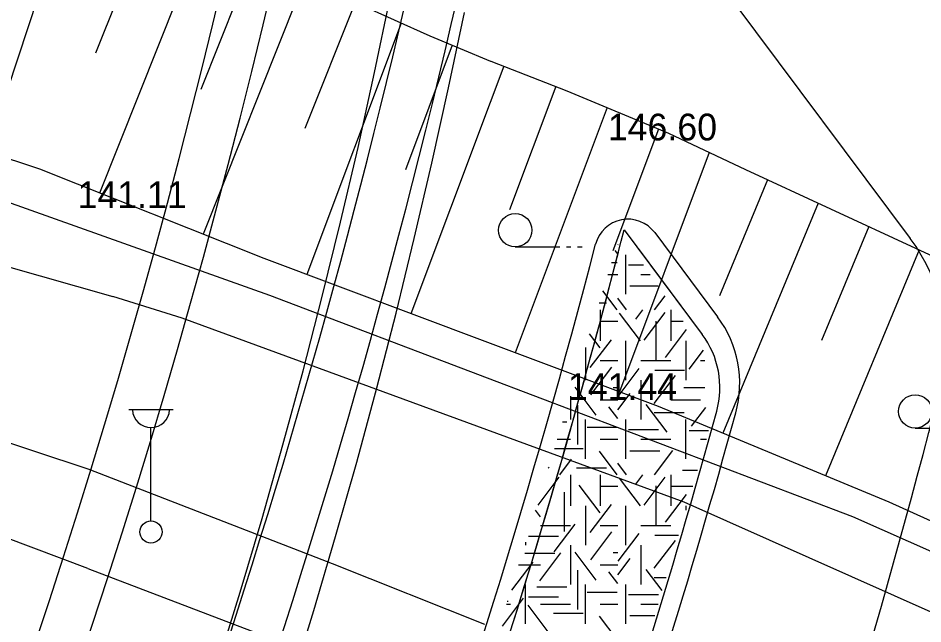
# Model space of a CAD drawing. Extents: x 419677 to 421689, y 4450851 to 4452923.
# Drawn here: x 420188.04 to 420228.69, y 4452036.79 to 4452064.01 of the extents above; entities that cross this region are included whole.
import ezdxf

# ---------------------------------------------------------------- set-up
doc = ezdxf.new("R2010")
doc.units = 0
for name, color, linetype in [('AA_HH', 7, 'Continuous'), ('Level 41', 7, 'Continuous'), ('Level 53', 7, 'Continuous'), ('Level 62', 7, 'Continuous'), ('Level 7', 7, 'Continuous')]:
    doc.layers.add(name, color=color, linetype=linetype)

msp = doc.modelspace()

# ---------------------------------------------------------------- linework, layer by layer
at = {"layer": 'AA_HH'}
for p, q in [((420190.239, 4452068.906), (420186.636, 4452058.007)), ((420193.651, 4452067.799), (420191.516, 4452062.437)), ((420196.057, 4452067.084), (420191.703, 4452056.149)), ((420198.463, 4452066.368), (420196.245, 4452060.796)), ((420200.864, 4452065.639), (420196.348, 4452054.3)), ((420203.186, 4452064.712), (420200.928, 4452059.043)), ((420205.251, 4452063.787), (420201.008, 4452052.488)), ((420207.547, 4452062.789), (420205.448, 4452057.199)), ((420209.863, 4452061.847), (420209.253, 4452060.223)), ((420212.194, 4452060.941), (420210.112, 4452055.396)), ((420209.253, 4452060.223), (420205.689, 4452050.73)), ((420214.506, 4452059.988), (420210.37, 4452048.973)), ((420216.814, 4452059.023), (420214.763, 4452053.558)), ((420219.091, 4452057.974), (420215.051, 4452047.215)), ((420221.712, 4452056.748), (420219.548, 4452051.532)), ((420223.983, 4452055.697), (420219.693, 4452045.359)), ((420226.253, 4452054.646), (420224.128, 4452049.524)), ((420210.373, 4452053.727), (420212.373, 4452053.727)), ((420212.673, 4452053.727), (420212.873, 4452053.727)), ((420213.173, 4452053.727), (420213.373, 4452053.727)), ((420228.524, 4452053.596), (420224.311, 4452043.442)), ((420193.01, 4452046.423), (420195.01, 4452046.423)), ((420194.01, 4452041.423), (420194.01, 4452045.616)), ((420228.343, 4452045.586), (420230.344, 4452045.586))]:
    msp.add_line(p, q, dxfattribs=at)
for points in [[(420192.71, 4452068.08), (420200.718, 4452065.697), (420203.339, 4452064.651), (420206.531, 4452063.209), (420209.266, 4452062.079), (420209.273, 4452062.076)], [(420189.01, 4452057.222), (420179.775, 4452060.275), (420171.284, 4452062.916)], [(420209.273, 4452062.076), (420212.698, 4452060.745), (420217.261, 4452058.836), (420220.721, 4452057.207), (420235.984, 4452050.143), (420238.6, 4452048.96), (420244.452, 4452045.432), (420245.025, 4452045.076), (420245.447, 4452044.863), (420246.529, 4452043.977), (420247.737, 4452042.971)], [(420199.343, 4452051.553), (420180.955, 4452058.092), (420175.155, 4452059.934), (420171.265, 4452061.126)], [(420171.229, 4452057.705), (420177.693, 4452055.655), (420192.289, 4452051.5)], [(420209.14, 4452049.435), (420199.088, 4452053.209), (420189.01, 4452057.222)], [(420209.123, 4452047.836), (420199.343, 4452051.553)], [(420209.098, 4452045.512), (420195.417, 4452050.521), (420192.289, 4452051.5)], [(420191.24, 4452043.726), (420171.152, 4452050.375)], [(420247.158, 4452033.295), (420236.54, 4452038.016), (420227.174, 4452042.255), (420216.813, 4452046.554), (420209.14, 4452049.435)], [(420246.992, 4452032.089), (420225.54, 4452041.596), (420209.123, 4452047.836)], [(420191.18, 4452039.277), (420172.428, 4452046.333), (420171.113, 4452046.752)], [(420246.425, 4452029.042), (420234.944, 4452034.705), (420217.967, 4452042.264), (420209.098, 4452045.512)], [(420209.006, 4452036.762), (420202.159, 4452039.495), (420191.24, 4452043.726)], [(420191.18, 4452039.277), (420208.747, 4452032.574), (420208.961, 4452032.48)]]:
    msp.add_lwpolyline(points, dxfattribs=at)
for centre, radius in [((420210.373, 4452054.477), 0.75), ((420228.343, 4452046.336), 0.75), ((420194.01, 4452040.923), 0.5)]:
    msp.add_circle(centre, radius, dxfattribs=at)
msp.add_arc((420194.01, 4452046.453), 0.837, 183.298, 356.9072, dxfattribs=at)
at = {"layer": 'Level 41'}
for p, q in [((420214.982, 4452053.422), (420214.865, 4452053.576)), ((420214.982, 4452053.816), (420215.004, 4452053.845)), ((420215.344, 4452051.611), (420215.344, 4452053.379)), ((420214.699, 4452053.036), (420214.948, 4452053.036)), ((420215.467, 4452052.93), (420216.129, 4452052.93)), ((420214.533, 4452052.495), (420214.982, 4452052.495)), ((420216.015, 4452052.495), (420216.435, 4452052.495)), ((420215.521, 4452051.984), (420216.795, 4452051.984)), ((420214.953, 4452050.902), (420214.306, 4452051.754)), ((420216.629, 4452050.902), (420217.11, 4452051.535)), ((420214.14, 4452051.214), (420214.469, 4452051.214)), ((420215.376, 4452050.902), (420214.982, 4452051.42)), ((420214.194, 4452050.902), (420214.194, 4452049.504)), ((420214.194, 4452050.902), (420214.194, 4452049.504)), ((420216.003, 4452049.504), (420215.054, 4452050.754)), ((420215.792, 4452050.485), (420216.109, 4452050.902)), ((420216.163, 4452049.539), (420217.112, 4452050.789)), ((420217.358, 4452050.902), (420217.358, 4452049.504)), ((420214.194, 4452050.388), (420214.982, 4452050.388)), ((420216.683, 4452050.4), (420216.683, 4452048.633)), ((420217.358, 4452050.388), (420217.918, 4452050.388)), ((420217.123, 4452048.767), (420218.072, 4452050.017)), ((420214.195, 4452049.188), (420213.712, 4452049.823)), ((420213.743, 4452048.311), (420214.692, 4452049.561)), ((420215.344, 4452047.737), (420215.344, 4452049.504)), ((420218.03, 4452049.504), (420218.03, 4452047.737)), ((420213.523, 4452049.207), (420213.523, 4452047.737)), ((420213.523, 4452049.207), (420213.523, 4452047.737)), ((420218.189, 4452048.242), (420218.832, 4452049.089)), ((420213.769, 4452047.085), (420214.719, 4452048.334)), ((420214.194, 4452048.62), (420214.982, 4452048.62)), ((420216.015, 4452048.62), (420217.358, 4452048.62)), ((420218.701, 4452048.62), (420218.886, 4452048.62)), ((420214.992, 4452047.016), (420215.941, 4452048.265)), ((420216.617, 4452046.699), (420217.566, 4452047.949)), ((420216.639, 4452048.186), (420217.982, 4452048.186)), ((420216.015, 4452047.737), (420216.015, 4452045.97)), ((420214.008, 4452046.173), (420213.059, 4452047.422)), ((420214.778, 4452047.413), (420214.982, 4452047.413)), ((420214.982, 4452046.407), (420215.541, 4452047.143)), ((420217.945, 4452047.413), (420218.886, 4452047.413)), ((420212.851, 4452047.02), (420212.851, 4452045.97)), ((420214.194, 4452046.853), (420214.982, 4452046.853)), ((420217.202, 4452045.402), (420216.253, 4452046.652)), ((420217.358, 4452046.853), (420218.701, 4452046.853)), ((420213.169, 4452046.615), (420213.169, 4452044.847)), ((420214.982, 4452046.013), (420214.576, 4452046.547)), ((420216.612, 4452046.293), (420217.955, 4452046.293)), ((420218.294, 4452045.683), (420218.929, 4452046.519)), ((420212.498, 4452045.872), (420212.685, 4452045.872)), ((420213.523, 4452044.202), (420213.523, 4452045.97)), ((420215.344, 4452044.202), (420215.344, 4452045.97)), ((420218.03, 4452044.202), (420218.03, 4452045.97)), ((420213.605, 4452045.627), (420214.948, 4452045.627)), ((420215.467, 4452045.521), (420216.81, 4452045.521)), ((420218.184, 4452045.487), (420219.058, 4452045.487)), ((420212.257, 4452045.086), (420212.851, 4452045.086)), ((420214.194, 4452045.086), (420214.982, 4452045.086)), ((420216.015, 4452045.086), (420217.358, 4452045.086)), ((420218.701, 4452045.086), (420218.964, 4452045.086)), ((420212.132, 4452044.679), (420213.43, 4452044.679)), ((420214.953, 4452043.493), (420214.151, 4452044.549)), ((420215.521, 4452044.575), (420216.863, 4452044.575)), ((420216.629, 4452043.493), (420217.458, 4452044.584)), ((420211.904, 4452043.791), (420211.872, 4452043.833)), ((420212.37, 4452043.493), (420212.907, 4452044.199)), ((420213.126, 4452043.805), (420214.469, 4452043.805)), ((420215.376, 4452043.493), (420214.982, 4452044.011)), ((420212.851, 4452043.493), (420212.851, 4452042.095)), ((420214.194, 4452043.493), (420214.194, 4452042.095)), ((420214.194, 4452043.493), (420214.194, 4452042.095)), ((420215.792, 4452043.076), (420216.109, 4452043.493)), ((420217.358, 4452043.493), (420217.358, 4452042.095)), ((420217.891, 4452043.699), (420218.557, 4452043.699)), ((420211.398, 4452042.13), (420212.347, 4452043.38)), ((420214.195, 4452041.779), (420213.246, 4452043.028)), ((420216.003, 4452042.095), (420215.054, 4452043.345)), ((420216.163, 4452042.13), (420217.112, 4452043.38)), ((420216.683, 4452042.991), (420216.683, 4452041.224)), ((420212.569, 4452042.705), (420212.569, 4452040.938)), ((420214.194, 4452042.979), (420214.982, 4452042.979)), ((420217.123, 4452041.358), (420218.072, 4452042.608)), ((420217.358, 4452042.979), (420218.346, 4452042.979)), ((420211.505, 4452041.604), (420211.279, 4452041.902)), ((420213.523, 4452042.095), (420213.523, 4452040.328)), ((420213.523, 4452042.095), (420213.523, 4452040.328)), ((420213.743, 4452040.902), (420214.692, 4452042.152)), ((420215.344, 4452040.328), (420215.344, 4452042.095)), ((420218.03, 4452042.095), (420218.03, 4452041.901)), ((420211.508, 4452041.211), (420212.851, 4452041.211)), ((420212.118, 4452040.027), (420213.067, 4452041.277)), ((420214.194, 4452041.211), (420214.982, 4452041.211)), ((420216.015, 4452041.211), (420217.358, 4452041.211)), ((420210.968, 4452040.741), (420212.311, 4452040.741)), ((420213.769, 4452039.676), (420214.719, 4452040.925)), ((420214.992, 4452039.607), (420215.941, 4452040.856)), ((420216.639, 4452040.777), (420217.701, 4452040.777)), ((420210.837, 4452040.465), (420210.837, 4452040.328)), ((420212.851, 4452040.328), (420212.851, 4452038.561)), ((420216.015, 4452040.328), (420216.015, 4452038.561)), ((420216.617, 4452039.29), (420217.566, 4452040.54)), ((420210.808, 4452039.971), (420212.151, 4452039.971)), ((420211.478, 4452038.73), (420212.428, 4452039.98)), ((420214.008, 4452038.764), (420213.059, 4452040.013)), ((420214.778, 4452040.004), (420214.982, 4452040.004)), ((420214.982, 4452038.998), (420215.541, 4452039.734)), ((420210.226, 4452038.31), (420211.175, 4452039.559)), ((420210.523, 4452039.444), (420211.508, 4452039.444)), ((420214.194, 4452039.444), (420214.982, 4452039.444)), ((420213.169, 4452039.206), (420213.169, 4452037.438)), ((420214.982, 4452038.604), (420214.576, 4452039.138)), ((420216.973, 4452038.295), (420216.253, 4452039.243)), ((420210.837, 4452036.793), (420210.837, 4452038.561)), ((420213.523, 4452036.793), (420213.523, 4452038.561)), ((420215.344, 4452036.793), (420215.344, 4452038.561)), ((420216.612, 4452038.884), (420217.146, 4452038.884)), ((420211.342, 4452038.463), (420212.685, 4452038.463)), ((420213.605, 4452038.218), (420214.948, 4452038.218)), ((420215.467, 4452038.112), (420216.81, 4452038.112)), ((420209.801, 4452036.696), (420210.75, 4452037.946)), ((420210.026, 4452037.826), (420210.026, 4452037.788)), ((420210.968, 4452038.007), (420212.311, 4452038.007)), ((420209.98, 4452037.677), (420210.165, 4452037.677)), ((420211.904, 4452036.382), (420210.954, 4452037.631)), ((420211.508, 4452037.677), (420212.851, 4452037.677)), ((420214.194, 4452037.677), (420214.982, 4452037.677)), ((420216.015, 4452037.677), (420216.792, 4452037.677)), ((420212.087, 4452037.27), (420213.43, 4452037.27)), ((420214.953, 4452036.084), (420214.151, 4452037.14)), ((420215.521, 4452037.166), (420216.642, 4452037.166))]:
    msp.add_line(p, q, dxfattribs=at)
at = {"layer": 'Level 53'}
for points in [[(420188.83, 4452012.25), (420190.11, 4452015.45), (420191.36, 4452018.66), (420192.56, 4452021.89), (420193.73, 4452025.13), (420194.86, 4452028.38), (420195.95, 4452031.65), (420197, 4452034.93), (420198.02, 4452038.221), (420199, 4452041.521), (420199.94, 4452044.841), (420200.84, 4452048.161), (420201.7, 4452051.501), (420202.52, 4452054.841), (420203.31, 4452058.191), (420204.05, 4452061.561), (420204.76, 4452064.931)], [(420192.11, 4452011.27), (420193.39, 4452014.49), (420194.64, 4452017.72), (420195.85, 4452020.97), (420197.02, 4452024.23), (420198.15, 4452027.5), (420199.25, 4452030.79), (420200.3, 4452034.09), (420201.32, 4452037.401), (420202.3, 4452040.721), (420203.25, 4452044.051), (420204.15, 4452047.401), (420205.02, 4452050.751), (420205.84, 4452054.111), (420206.63, 4452057.491), (420207.38, 4452060.871), (420208.09, 4452064.261)]]:
    msp.add_lwpolyline(points, dxfattribs=at)
at = {"layer": 'Level 62'}
for p, q in [((420220.196, 4452064.713), (420228.116, 4452054.113)), ((420215.265, 4452054.501), (420218.773, 4452049.8)), ((420215.265, 4452054.501), (420218.773, 4452049.8)), ((420216.638, 4452054.372), (420219.465, 4452050.584)), ((420215.891, 4452053.663), (420218.773, 4452049.8))]:
    msp.add_line(p, q, dxfattribs=at)
for centre, radius, start, end in [((420509.913, 4452203.553), 290.529, 193.40687, 211.16796), ((419869.259, 4452142.553), 336.876, 333.42072, 355.99452), ((419871.682, 4452142.243), 344.876, 329.98199, 355.99254), ((420215.436, 4452053.475), 1.5, 36.7267, 165.4517), ((419873.286, 4452141.519), 352.876, 340.14781, 345.72388), ((419873.286, 4452141.519), 352.876, 340.14781, 345.72388), ((420221.707, 4452049.325), 8, 345.6858, 36.7635), ((419873.39, 4452142.242), 351.876, 340.01844, 345.45167), ((419873.286, 4452141.519), 352.876, 340.14781, 345.55409), ((420215.457, 4452047.593), 5, 344.6429, 36.7282), ((420215.567, 4452047.408), 4, 344.6464, 36.7252), ((420215.567, 4452047.408), 4, 344.6464, 36.7252), ((420215.567, 4452047.408), 4, 344.6464, 36.7252), ((419881.723, 4452136.075), 358.876, 340.51954, 345.68578), ((419874.32, 4452141.106), 357.876, 340.95851, 344.64637), ((419874.32, 4452141.106), 357.876, 340.95851, 344.64637), ((419874.32, 4452141.106), 357.876, 340.95851, 344.64637), ((419874.216, 4452141.312), 358.876, 341.00124, 344.64291)]:
    msp.add_arc(centre, radius, start, end, dxfattribs=at)
at = {"layer": 'Level 7'}
for radius, start, end in [(337.876, 332.60484, 356.02111), (343.876, 330.68805, 355.99512)]:
    msp.add_arc((419870.498, 4452142.553), radius, start, end, dxfattribs=at)

# ---------------------------------------------------------------- texts
at = {"layer": 'AA_HH'}
for s, rotation, p in [('146.60 ', 359.9981, (420214.53, 4452058.516)), ('141.11 ', 359.9979, (420190.71, 4452055.471)), ('141.44 ', 359.9981, (420212.739, 4452046.856))]:
    msp.add_text(s, height=1.2, rotation=rotation, dxfattribs=at).set_placement(p)

doc.saveas('drawing.dxf')
